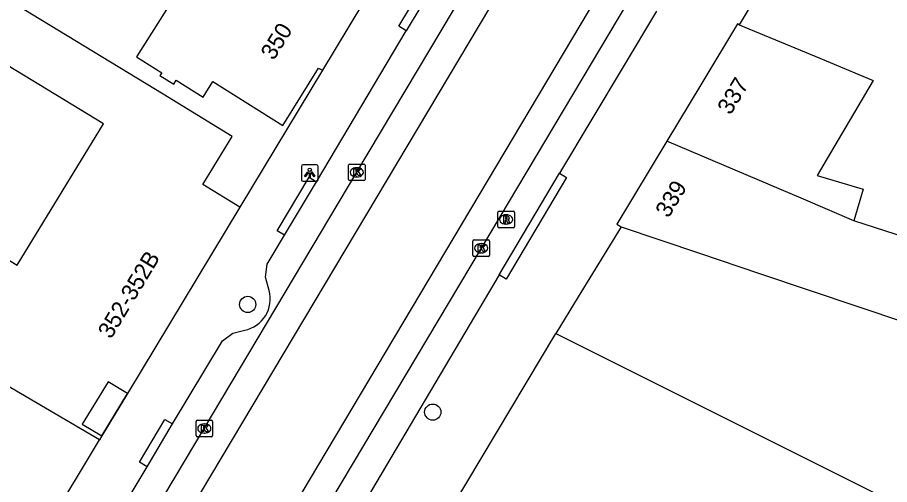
# Model space of a CAD drawing. Extents: x 160557 to 161245, y 385330 to 386505.
# Drawn here: x 160836.9 to 160889.6, y 385810.5 to 385838.7 of the extents above; entities that cross this region are included whole.
import ezdxf

# ---------------------------------------------------------------- set-up
doc = ezdxf.new("R2010")
doc.units = 0
for name, color, linetype in [('IMGEO_Boom', 7, 'Continuous'), ('IMGEO_Kolk', 7, 'Continuous'), ('IMGEO_Lichtpunt', 7, 'Continuous'), ('IMGEO_Muur', 7, 'Continuous'), ('IMGEO_Pand', 7, 'Continuous'), ('IMGEO_Pand_nummerreeks', 7, 'Continuous'), ('IMGEO_Pand_overbouw', 7, 'Continuous'), ('IMGEO_Rijbaan_lokaal_gesloten', 7, 'Continuous'), ('IMGEO_Rioolput', 7, 'Continuous'), ('IMGEO_Voetpad_open', 7, 'Continuous')]:
    doc.layers.add(name, color=color, linetype=linetype)

msp = doc.modelspace()

# ---------------------------------------------------------------- linework, layer by layer
at = {"layer": 'IMGEO_Boom'}
for centre in [(160850.844, 385821.389), (160862.026, 385814.883)]:
    msp.add_circle(centre, 0.489, dxfattribs=at)
at = {"layer": 'IMGEO_Kolk'}
for p, q in [((160856.934, 385828.944), (160856.934, 385829.796)), ((160857.009, 385829.87), (160857.861, 385829.87)), ((160857.422, 385829.65), (160857.447, 385829.65)), ((160857.935, 385829.796), (160857.935, 385828.944)), ((160857.445, 385829.09), (160857.42, 385829.09)), ((160857.861, 385828.87), (160857.009, 385828.87)), ((160864.53, 385825.285), (160865.382, 385825.285)), ((160864.455, 385824.359), (160864.455, 385825.211)), ((160864.943, 385825.065), (160864.968, 385825.065)), ((160865.456, 385825.211), (160865.456, 385824.359)), ((160865.382, 385824.285), (160864.53, 385824.285)), ((160864.966, 385824.505), (160864.941, 385824.505)), ((160847.72, 385813.467), (160847.72, 385814.319)), ((160847.795, 385814.393), (160848.647, 385814.393)), ((160848.208, 385814.173), (160848.233, 385814.173)), ((160848.721, 385814.319), (160848.721, 385813.467)), ((160848.647, 385813.393), (160847.795, 385813.393)), ((160848.231, 385813.613), (160848.206, 385813.613))]:
    msp.add_line(p, q, dxfattribs=at)
for points in [[(160856.934, 385828.944), (160856.934, 385829.796)], [(160857.009, 385829.87), (160857.861, 385829.87)], [(160857.255, 385829.57), (160857.378, 385829.57), (160857.378, 385829.419), (160857.508, 385829.57), (160857.672, 385829.57), (160857.526, 385829.419), (160857.679, 385829.17), (160857.527, 385829.17), (160857.442, 385829.334), (160857.378, 385829.267), (160857.378, 385829.17), (160857.255, 385829.17), (160857.255, 385829.57)], [(160857.935, 385829.796), (160857.935, 385828.944)], [(160857.861, 385828.87), (160857.009, 385828.87)], [(160864.53, 385825.285), (160865.382, 385825.285)], [(160864.455, 385824.359), (160864.455, 385825.211)], [(160864.776, 385824.985), (160864.899, 385824.985), (160864.899, 385824.834), (160865.029, 385824.985), (160865.193, 385824.985), (160865.047, 385824.834), (160865.2, 385824.585), (160865.048, 385824.585), (160864.963, 385824.749), (160864.899, 385824.682), (160864.899, 385824.585), (160864.776, 385824.585), (160864.776, 385824.985)], [(160865.456, 385825.211), (160865.456, 385824.359)], [(160865.382, 385824.285), (160864.53, 385824.285)], [(160847.72, 385813.467), (160847.72, 385814.319)], [(160847.795, 385814.393), (160848.647, 385814.393)], [(160848.721, 385814.319), (160848.721, 385813.467)], [(160848.041, 385814.093), (160848.164, 385814.093), (160848.164, 385813.942), (160848.294, 385814.093), (160848.458, 385814.093), (160848.312, 385813.942), (160848.465, 385813.693), (160848.313, 385813.693), (160848.228, 385813.857), (160848.164, 385813.79), (160848.164, 385813.693), (160848.041, 385813.693), (160848.041, 385814.093)], [(160848.647, 385813.393), (160847.795, 385813.393)]]:
    msp.add_lwpolyline(points, dxfattribs=at)
for centre, start, end in [((160857.011, 385829.794), 91.552, 178.448), ((160857.011, 385829.794), 91.552, 178.448), ((160857.859, 385829.794), 1.552, 88.448), ((160857.859, 385829.794), 1.552, 88.448), ((160857.011, 385828.946), 181.552, 268.448), ((160857.011, 385828.946), 181.552, 268.448), ((160857.859, 385828.946), 271.552, 358.448), ((160857.859, 385828.946), 271.552, 358.448), ((160864.532, 385825.209), 91.552, 178.448), ((160864.532, 385825.209), 91.552, 178.448), ((160865.38, 385825.209), 1.552, 88.448), ((160865.38, 385825.209), 1.552, 88.448), ((160864.532, 385824.361), 181.552, 268.448), ((160864.532, 385824.361), 181.552, 268.448), ((160865.38, 385824.361), 271.552, 358.448), ((160865.38, 385824.361), 271.552, 358.448), ((160847.797, 385814.317), 91.552, 178.448), ((160847.797, 385814.317), 91.552, 178.448), ((160848.645, 385814.317), 1.552, 88.448), ((160848.645, 385814.317), 1.552, 88.448), ((160847.797, 385813.469), 181.552, 268.448), ((160847.797, 385813.469), 181.552, 268.448), ((160848.645, 385813.469), 271.552, 358.448), ((160848.645, 385813.469), 271.552, 358.448)]:
    msp.add_arc(centre, 0.0765, start, end, dxfattribs=at)
for centre, major_axis, ratio, start_param, end_param in [((160857.421, 385829.37), (-0.387, 0.002), 0.722429, 4.712389, 7.853982), ((160857.446, 385829.37), (-0.39, 0.002), 0.717154, 1.570796, 4.712389), ((160864.942, 385824.785), (-0.387, 0.002), 0.722429, 4.712389, 7.853982), ((160864.967, 385824.785), (-0.39, 0.002), 0.717154, 1.570796, 4.712389), ((160848.207, 385813.893), (-0.387, 0.002), 0.722429, 4.712389, 7.853982), ((160848.232, 385813.893), (-0.39, 0.002), 0.717154, 1.570796, 4.712389)]:
    msp.add_ellipse(centre, major_axis=major_axis, ratio=ratio, start_param=start_param, end_param=end_param, dxfattribs=at)
at = {"layer": 'IMGEO_Lichtpunt'}
for p, q in [((160854.097, 385829.727), (160854.097, 385828.92)), ((160854.097, 385829.727), (160854.097, 385828.92)), ((160854.999, 385829.822), (160854.191, 385829.822)), ((160854.999, 385829.822), (160854.191, 385829.822)), ((160855.093, 385828.92), (160855.093, 385829.727)), ((160855.093, 385828.92), (160855.093, 385829.727)), ((160854.191, 385828.826), (160854.999, 385828.826)), ((160854.191, 385828.826), (160854.999, 385828.826))]:
    msp.add_line(p, q, dxfattribs=at)
for points in [[(160854.471, 385829.391), (160854.51, 385829.363), (160854.322, 385829.101), (160854.284, 385829.128), (160854.471, 385829.391)], [(160854.573, 385829.343), (160854.62, 385829.343), (160854.62, 385829.021), (160854.573, 385829.021), (160854.573, 385829.343)], [(160854.683, 385829.363), (160854.721, 385829.39), (160854.908, 385829.128), (160854.869, 385829.1), (160854.683, 385829.363)]]:
    msp.add_lwpolyline(points, dxfattribs=at)
msp.add_circle((160854.596, 385829.525), 0.0994, dxfattribs=at)
for centre, start, end in [((160854.191, 385829.727), 90, 180), ((160854.191, 385829.727), 90, 180), ((160854.999, 385829.727), 0, 90), ((160854.999, 385829.727), 0, 90), ((160854.191, 385828.92), 180, 270), ((160854.191, 385828.92), 180, 270), ((160854.999, 385828.92), 270, 0), ((160854.999, 385828.92), 270, 360)]:
    msp.add_arc(centre, 0.0946, start, end, dxfattribs=at)
at = {"layer": 'IMGEO_Muur'}
msp.add_lwpolyline([(160870.819, 385821.842), (160869.463, 385819.623)], dxfattribs=at)
at = {"layer": 'IMGEO_Pand'}
for points in [[(160848.747, 385849.385), (160846.905, 385850.5), (160843.407, 385844.833), (160846.877, 385842.65), (160845.971, 385841.21), (160846.842, 385840.661), (160844.126, 385836.343), (160845.649, 385835.384), (160845.542, 385835.214), (160846.372, 385834.692), (160846.521, 385834.93), (160848.142, 385833.911), (160848.735, 385834.854), (160852.969, 385832.194), (160855.122, 385835.67), (160855.36, 385835.54)], [(160850.362, 385827.272), (160848.141, 385828.625), (160849.91, 385831.532), (160845.725, 385834.081), (160835.706, 385840.185)], [(160857.782, 385839.538), (160855.36, 385835.54)], [(160880.552, 385838.277), (160880.449, 385838.339), (160878.236, 385834.664), (160876.176, 385831.244)], [(160880.552, 385838.277), (160885.17, 385836.358), (160888.636, 385834.918), (160886.057, 385830.556), (160885.263, 385829.176), (160888.04, 385828.348), (160887.47, 385826.436)], [(160828.736, 385828.761), (160836.918, 385823.769), (160842.119, 385832.293), (160833.933, 385837.28)], [(160876.176, 385831.244), (160873.16, 385826.235), (160873.41, 385826.084)], [(160887.47, 385826.436), (160884.44, 385827.745), (160876.176, 385831.244)], [(160850.362, 385827.272), (160843.57, 385816.014)], [(160873.41, 385826.084), (160878.148, 385824.485), (160881.83, 385823.242), (160893.546, 385819.32), (160895.037, 385823.997), (160887.47, 385826.436)], [(160841.881, 385813.208), (160825.208, 385822.979)], [(160854.26, 385794.183), (160869.463, 385819.623)], [(160869.463, 385819.623), (160873.936, 385817.389), (160893.966, 385807.383)], [(160843.57, 385816.014), (160842.409, 385816.721), (160840.849, 385814.159), (160842.023, 385813.444)], [(160821.577, 385804.345), (160821.993, 385804.095), (160823.943, 385802.922), (160824.166, 385803.292), (160825.188, 385802.664), (160824.972, 385802.304), (160832.568, 385797.734), (160841.881, 385813.208)], [(160842.023, 385813.444), (160841.881, 385813.208)]]:
    msp.add_lwpolyline(points, dxfattribs=at)
at = {"layer": 'IMGEO_Pand_overbouw'}
msp.add_lwpolyline([(160842.023, 385813.444), (160843.57, 385816.014), (160842.409, 385816.721), (160840.849, 385814.159)], close=True, dxfattribs=at)
at = {"layer": 'IMGEO_Rijbaan_lokaal_gesloten'}
for points in [[(160841.702, 385802.983), (160848.222, 385813.893), (160857.435, 385829.369), (160866.264, 385844.178), (160866.508, 385844.523)], [(160868.007, 385843.619), (160826.04, 385773.231)], [(160830.591, 385770.513), (160872.512, 385840.903)], [(160874.011, 385840), (160873.793, 385839.628), (160864.955, 385824.786), (160855.849, 385809.517), (160848.677, 385797.449)]]:
    msp.add_lwpolyline(points, dxfattribs=at)
at = {"layer": 'IMGEO_Rioolput'}
for p, q in [((160865.959, 385826.098), (160865.959, 385826.95)), ((160866.034, 385827.024), (160866.886, 385827.024)), ((160866.96, 385826.95), (160866.96, 385826.098)), ((160866.447, 385826.804), (160866.472, 385826.804)), ((160866.886, 385826.024), (160866.034, 385826.024)), ((160866.47, 385826.244), (160866.445, 385826.244))]:
    msp.add_line(p, q, dxfattribs=at)
for points in [[(160865.959, 385826.098), (160865.959, 385826.95)], [(160866.034, 385827.024), (160866.886, 385827.024)], [(160866.96, 385826.95), (160866.96, 385826.098)], [(160866.548, 385826.722), (160866.296, 385826.724), (160866.296, 385826.324)], [(160866.296, 385826.324), (160866.42, 385826.324), (160866.42, 385826.486), (160866.431, 385826.486)], [(160866.474, 385826.643), (160866.42, 385826.643), (160866.42, 385826.562)], [(160866.42, 385826.562), (160866.472, 385826.562)], [(160866.478, 385826.457), (160866.549, 385826.324), (160866.689, 385826.324), (160866.624, 385826.45)], [(160866.886, 385826.024), (160866.034, 385826.024)]]:
    msp.add_lwpolyline(points, dxfattribs=at)
for centre, radius, start, end in [((160866.036, 385826.948), 0.0765, 91.552, 178.448), ((160866.036, 385826.948), 0.0765, 91.552, 178.448), ((160866.884, 385826.948), 0.0765, 1.552, 88.448), ((160866.884, 385826.948), 0.0765, 1.552, 88.448), ((160866.43, 385826.433), 0.0533, 26.0293, 88.6989), ((160866.456, 385826.751), 0.19, 274.7715, 282.9687), ((160866.48, 385826.547), 0.0964, 77.0061, 93.1865), ((160866.494, 385826.604), 0.0378, 276.6634, 79.6772), ((160866.547, 385826.612), 0.109, 350.3612, 89.416), ((160866.545, 385826.612), 0.112, 277.5842, 350.9817), ((160866.529, 385826.397), 0.108, 29.5134, 73.7905), ((160866.036, 385826.1), 0.0765, 181.552, 268.448), ((160866.036, 385826.1), 0.0765, 181.552, 268.448), ((160866.884, 385826.1), 0.0765, 271.552, 358.448), ((160866.884, 385826.1), 0.0765, 271.552, 358.448)]:
    msp.add_arc(centre, radius, start, end, dxfattribs=at)
for centre, major_axis, ratio, start_param, end_param in [((160866.446, 385826.524), (-0.387, 0.002), 0.722429, 4.712389, 7.853982), ((160866.471, 385826.524), (-0.39, 0.002), 0.717154, 1.570796, 4.712389)]:
    msp.add_ellipse(centre, major_axis=major_axis, ratio=ratio, start_param=start_param, end_param=end_param, dxfattribs=at)
at = {"layer": 'IMGEO_Voetpad_open'}
for points in [[(160885.744, 385846.936), (160880.552, 385838.277)], [(160860.42, 385837.92), (160859.969, 385838.19), (160861.914, 385841.43), (160862.367, 385841.175)], [(160862.367, 385841.175), (160860.42, 385837.92)], [(160875.548, 385839.111), (160869.683, 385829.312)], [(160855.001, 385828.797), (160860.42, 385837.92)], [(160855.36, 385835.54), (160850.362, 385827.272)], [(160853.074, 385825.569), (160852.628, 385825.838), (160854.562, 385829.069), (160855.001, 385828.797)], [(160869.683, 385829.312), (160870.113, 385829.057), (160866.471, 385822.916), (160866.041, 385823.171)], [(160866.041, 385823.171), (160869.683, 385829.312)], [(160853.074, 385825.569), (160855.001, 385828.797)], [(160873.41, 385826.084), (160870.819, 385821.842), (160869.463, 385819.623)], [(160852.138, 385822.226), (160851.921, 385823.042), (160852.028, 385823.816), (160853.074, 385825.569)], [(160866.041, 385823.171), (160851.77, 385799.103)], [(160846.298, 385814.181), (160849.322, 385819.188), (160849.946, 385819.66), (160850.665, 385819.825)], [(160843.57, 385816.014), (160842.023, 385813.444)], [(160844.759, 385811.582), (160844.304, 385811.854), (160845.838, 385814.444), (160846.298, 385814.181)], [(160844.759, 385811.582), (160846.298, 385814.181)], [(160841.931, 385806.843), (160844.759, 385811.582)]]:
    msp.add_lwpolyline(points, dxfattribs=at)
msp.add_arc((160850.268, 385821.721), 1.937, 281.8316, 15.1106, dxfattribs=at)

# ---------------------------------------------------------------- texts
at = {"layer": 'IMGEO_Pand_nummerreeks'}
for s, rotation, p in [('350', 58.2263, (160852.413, 385836.083)), ('337', 58.7454, (160880.015, 385832.781)), ('339', 58.9459, (160876.275, 385826.562)), ('352-352B', 58.9001, (160842.582, 385819.254))]:
    msp.add_text(s, height=1, rotation=rotation, dxfattribs=at).set_placement(p)

doc.saveas('drawing.dxf')
